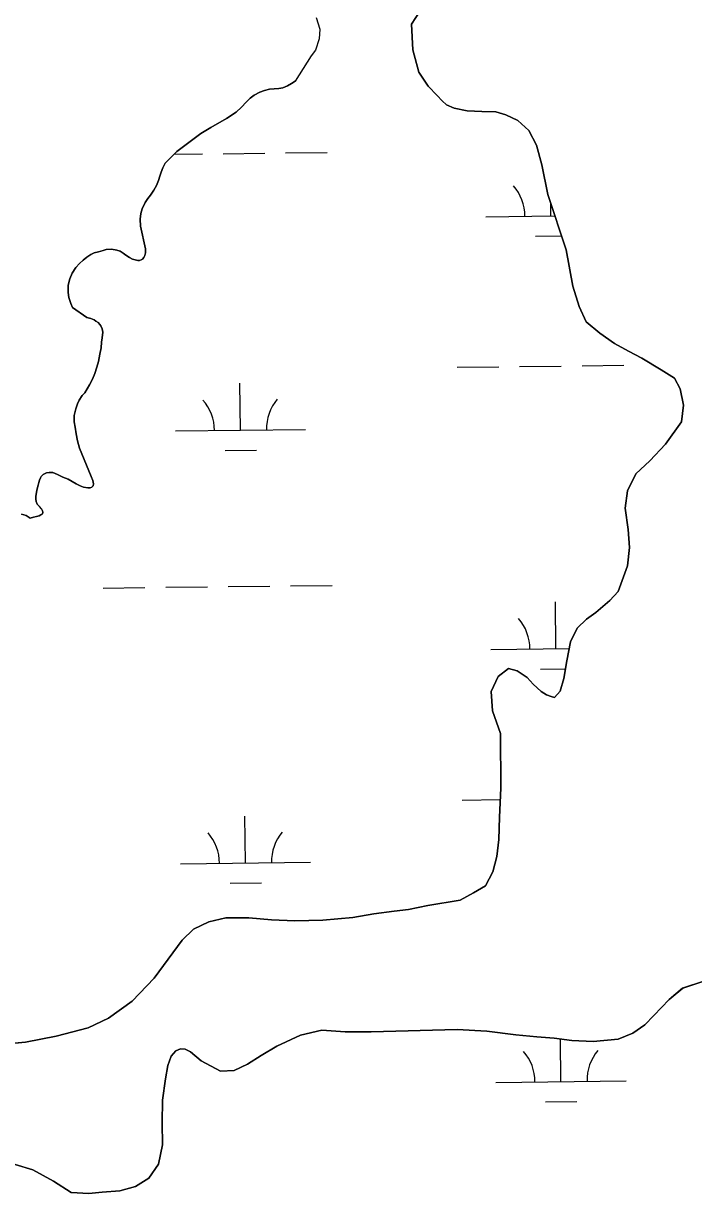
# Model space of a CAD drawing. Extents: x 3683613 to 3738215, y 469626 to 495384.
# Drawn here: x 3717378 to 3717893, y 488964 to 489863 of the extents above; entities that cross this region are included whole.
import ezdxf

# ---------------------------------------------------------------- set-up
doc = ezdxf.new("R2010")
doc.units = 0
doc.layers.add('V-TOPO-SHOR', color=7, linetype='Continuous')
doc.layers.add('V-WETL-SWMP', color=7, linetype='Continuous')

msp = doc.modelspace()

# ---------------------------------------------------------------- linework, layer by layer
at = {"layer": 'V-TOPO-SHOR'}
for points in [[(3717689.97, 489883.3), (3717676.58, 489862.65), (3717677.72, 489842.72), (3717682.31, 489825.64), (3717689.45, 489814.88), (3717696.43, 489807.71), (3717700.31, 489803.49), (3717703.54, 489800.42), (3717709.48, 489797.88), (3717719.39, 489796), (3717730.58, 489795.42), (3717741.39, 489795.22), (3717749.25, 489792.82), (3717758.27, 489788.63), (3717766.68, 489780.7), (3717772.65, 489769.67), (3717776.73, 489754.39), (3717781.48, 489731.65), (3717795.48, 489689.02), (3717800.52, 489661.14), (3717805.36, 489645.61), (3717810.96, 489633.8), (3717821.42, 489624.98), (3717832.66, 489617.2), (3717843.37, 489611.21), (3717853.56, 489605.74), (3717868.4, 489596.95), (3717878.72, 489590.57), (3717883.01, 489582.23), (3717885.65, 489569.65), (3717884.05, 489556.9), (3717871.8, 489539.86), (3717859.91, 489526.93), (3717849.03, 489516.84), (3717842.67, 489503.94), (3717840.94, 489490.68), (3717843.22, 489474.1), (3717844.07, 489460.22), (3717842.6, 489446.19), (3717835.37, 489426.6), (3717828.98, 489419.62), (3717818.36, 489410.3), (3717811.18, 489405.37), (3717803.89, 489398.39), (3717798.93, 489387.94), (3717796.05, 489373.14), (3717793.81, 489359.75), (3717790.78, 489349.95), (3717786.56, 489345.04), (3717783.99, 489345.8), (3717780.38, 489347.2), (3717776.25, 489349.75), (3717770.17, 489355.37), (3717765.64, 489360.36), (3717757.77, 489365.59)], [(3717603.28, 489867.68), (3717606.19, 489858.7), (3717605.58, 489851.27), (3717602.76, 489842.53), (3717599.53, 489838.08), (3717587.26, 489818.77)], [(3717439.6, 489688.56), (3717441.94, 489689.29), (3717445.99, 489689.51), (3717450.23, 489688.82), (3717452.71, 489687.98), (3717455.14, 489686.43), (3717457.17, 489684.94), (3717459.85, 489683.32), (3717462.21, 489682.03), (3717464.3, 489681.39), (3717466.19, 489681.01), (3717467.63, 489681.02), (3717468.93, 489681.41), (3717469.97, 489682.01), (3717470.95, 489683.25), (3717471.59, 489684.82), (3717472.1, 489686.72), (3717472.21, 489689.85), (3717468.4, 489707.25), (3717468.17, 489712.67), (3717468.67, 489716.91), (3717469.7, 489720.5), (3717472.02, 489725.54), (3717473.96, 489728.68), (3717475.97, 489731.17), (3717478.56, 489734.91), (3717480.56, 489738.64), (3717482.23, 489742.5), (3717483.2, 489745.63), (3717484.22, 489748.9), (3717485.51, 489752.17), (3717487.32, 489755.64), (3717496.21, 489764.56), (3717514.79, 489778.63), (3717522.47, 489783.04), (3717534.44, 489790.03), (3717541.78, 489794.96), (3717545.87, 489798.77), (3717549.44, 489802.57), (3717552.62, 489805.59), (3717555.74, 489807.96), (3717559.97, 489810.26), (3717563.55, 489811.59), (3717567.4, 489812.46), (3717570.98, 489812.74), (3717574.64, 489813.15), (3717577.63, 489813.69), (3717581.34, 489815.21), (3717584.46, 489817.05), (3717587.26, 489818.77)], [(3717376.83, 489486), (3717380.36, 489484.98), (3717383.5, 489482.84), (3717386.04, 489483.57), (3717388.32, 489484.11), (3717390.41, 489484.77), (3717391.84, 489485.37), (3717392.68, 489485.89), (3717393.01, 489486.22), (3717393.2, 489487.46), (3717393.12, 489488.51), (3717392.2, 489490.07), (3717390.63, 489491.82), (3717389.05, 489493.57), (3717388.19, 489495.59), (3717387.85, 489497.48), (3717387.84, 489499.5), (3717388.54, 489502.97), (3717389.05, 489505.38), (3717389.69, 489508.13), (3717390.26, 489510.41), (3717390.71, 489511.98), (3717391.42, 489513.94), (3717392.07, 489514.99), (3717393.56, 489516.43), (3717396.03, 489517.69), (3717398.25, 489518.09), (3717400.86, 489517.85), (3717404.52, 489516.36), (3717408.58, 489514.49), (3717412.83, 489512.76), (3717415.84, 489511.01), (3717418.79, 489509.2), (3717421.93, 489507.65), (3717424.48, 489506.69), (3717427.87, 489506.12), (3717429.76, 489506.26), (3717430.94, 489506.79), (3717431.91, 489507.84), (3717432.23, 489509.28), (3717431.62, 489511.75), (3717430.37, 489514.88), (3717421.38, 489536.56), (3717419.97, 489542.23), (3717418.97, 489547.57), (3717418.16, 489552.78), (3717417.41, 489557.02), (3717417.45, 489561.72), (3717418.73, 489566.82), (3717420.01, 489570.67), (3717421.11, 489573.49), (3717423.63, 489577.09), (3717425.58, 489579.12), (3717429.2, 489585.34), (3717431.52, 489589.79), (3717433.26, 489594.17), (3717434.8, 489599.01), (3717435.95, 489603.32), (3717437.16, 489608.94), (3717438.05, 489613.91), (3717438.48, 489618.02), (3717438.92, 489621.54), (3717439.35, 489625.72), (3717438.82, 489628.39), (3717437.89, 489630.8), (3717437.04, 489631.84), (3717435.79, 489633.14), (3717434.15, 489634.31), (3717432.71, 489635.28), (3717430.16, 489636.24), (3717427.02, 489637.21), (3717416.02, 489644.71), (3717414.89, 489647.84), (3717413.37, 489652.46), (3717412.76, 489656.44), (3717412.79, 489662.05), (3717413.94, 489666.69), (3717415.94, 489671.27), (3717418.66, 489675.4), (3717421.58, 489678.54), (3717424.37, 489681.23), (3717427.1, 489683.53), (3717430.08, 489685.57), (3717432.75, 489686.7), (3717436.08, 489687.63), (3717439.6, 489688.56)], [(3717757.77, 489365.59), (3717751.2, 489367.23), (3717743.13, 489361.27), (3717737.92, 489349.66), (3717738.77, 489334.88), (3717745.04, 489317.29), (3717745.4, 489275.49), (3717744.37, 489252.98), (3717743.69, 489235.87), (3717742.09, 489222.87), (3717739.19, 489211.15), (3717733.59, 489200.18), (3717724.23, 489194.99), (3717714.1, 489189.27), (3717689.3, 489185.28), (3717674.4, 489182.24), (3717663.34, 489180.76), (3717647.66, 489178.87), (3717631.47, 489175.96), (3717608.59, 489174.03), (3717586.85, 489173.4), (3717568.97, 489174.07), (3717551.73, 489175.78), (3717533.85, 489175.68), (3717520.88, 489172.65), (3717509.2, 489167.05), (3717500.37, 489158.64), (3717478.93, 489129.46), (3717461.92, 489111.74), (3717443.85, 489098.65), (3717428.2, 489091.24), (3717403.54, 489084.8), (3717379.9, 489080.17), (3717354.19, 489077.84)], [(3717372.06, 488986.1), (3717385.59, 488981.93), (3717401.45, 488973.4), (3717415.14, 488964.6), (3717428.77, 488963.78), (3717438.8, 488964.86), (3717452.56, 488965.97), (3717464.63, 488969.12), (3717474.88, 488975.74), (3717482.28, 488986.45), (3717485.29, 489001.26), (3717484.94, 489018.24), (3717485.36, 489035.6), (3717487.46, 489051.95), (3717489.33, 489062.25), (3717491.86, 489069.47), (3717495.44, 489073.47), (3717499.03, 489075.16), (3717502.64, 489074.8), (3717506.76, 489072.76), (3717515.03, 489065.86), (3717529.74, 489057.97), (3717540.28, 489058.28), (3717550.55, 489063.23), (3717561.19, 489069.84), (3717573.11, 489076.98), (3717591.32, 489085.57), (3717607.64, 489089.39), (3717625.65, 489088.21), (3717645.59, 489088.18), (3717711.82, 489089.96), (3717734.46, 489088.55), (3717756.73, 489085.84), (3717773.07, 489084.26), (3717786.33, 489083.17), (3717799.97, 489081.32), (3717816.18, 489080.63), (3717835.33, 489082.54), (3717846.63, 489087.1), (3717855.85, 489093.59), (3717862.89, 489100.7), (3717874.65, 489112.85), (3717885.03, 489121.66), (3717901.2, 489127.02)]]:
    msp.add_lwpolyline(points, dxfattribs=at)
at = {"layer": 'V-WETL-SWMP'}
for p, q in [((3717676.58, 489862.65), (3717689.97, 489883.3)), ((3717603.28, 489867.68), (3717606.19, 489858.7)), ((3717606.19, 489858.7), (3717605.58, 489851.27)), ((3717677.72, 489842.72), (3717676.58, 489862.65)), ((3717605.58, 489851.27), (3717602.76, 489842.53)), ((3717602.76, 489842.53), (3717599.53, 489838.08)), ((3717682.31, 489825.64), (3717677.72, 489842.72)), ((3717599.53, 489838.08), (3717587.26, 489818.77)), ((3717689.45, 489814.88), (3717682.31, 489825.64)), ((3717567.4, 489812.46), (3717563.55, 489811.59)), ((3717570.98, 489812.74), (3717567.4, 489812.46)), ((3717574.64, 489813.15), (3717570.98, 489812.74)), ((3717577.63, 489813.69), (3717574.64, 489813.15)), ((3717581.34, 489815.21), (3717577.63, 489813.69)), ((3717584.47, 489817.05), (3717581.34, 489815.21)), ((3717587.26, 489818.77), (3717584.47, 489817.05)), ((3717696.43, 489807.71), (3717689.45, 489814.88)), ((3717552.62, 489805.59), (3717549.44, 489802.57)), ((3717555.74, 489807.96), (3717552.62, 489805.59)), ((3717559.97, 489810.26), (3717555.74, 489807.96)), ((3717563.55, 489811.59), (3717559.97, 489810.26)), ((3717700.31, 489803.49), (3717696.43, 489807.71)), ((3717703.55, 489800.42), (3717700.31, 489803.49)), ((3717541.78, 489794.96), (3717534.44, 489790.03)), ((3717545.87, 489798.77), (3717541.78, 489794.96)), ((3717549.44, 489802.57), (3717545.87, 489798.77)), ((3717709.48, 489797.88), (3717703.55, 489800.42)), ((3717719.39, 489796), (3717709.48, 489797.88)), ((3717730.58, 489795.42), (3717719.39, 489796)), ((3717741.39, 489795.22), (3717730.58, 489795.42)), ((3717749.25, 489792.82), (3717741.39, 489795.22)), ((3717534.44, 489790.03), (3717522.47, 489783.04)), ((3717758.27, 489788.63), (3717749.25, 489792.82)), ((3717766.68, 489780.7), (3717758.27, 489788.63)), ((3717514.79, 489778.63), (3717496.21, 489764.56)), ((3717522.47, 489783.04), (3717514.79, 489778.63)), ((3717772.65, 489769.67), (3717766.68, 489780.7)), ((3717776.73, 489754.39), (3717772.65, 489769.67)), ((3717496.21, 489764.56), (3717487.32, 489755.64)), ((3717494.19, 489762.53), (3717515.89, 489762.79)), ((3717531.89, 489762.97), (3717563.89, 489763.34)), ((3717579.89, 489763.53), (3717611.88, 489763.9)), ((3717485.51, 489752.17), (3717484.22, 489748.9)), ((3717487.32, 489755.64), (3717485.51, 489752.17)), ((3717781.48, 489731.65), (3717776.73, 489754.39)), ((3717482.24, 489742.5), (3717480.56, 489738.64)), ((3717483.2, 489745.63), (3717482.24, 489742.5)), ((3717484.22, 489748.9), (3717483.2, 489745.63)), ((3717478.56, 489734.91), (3717475.97, 489731.17)), ((3717480.56, 489738.64), (3717478.56, 489734.91)), ((3717795.48, 489689.02), (3717781.48, 489731.65)), ((3717472.02, 489725.54), (3717469.7, 489720.5)), ((3717473.96, 489728.68), (3717472.02, 489725.54)), ((3717475.97, 489731.17), (3717473.96, 489728.68)), ((3717783.78, 489715.16), (3717783.66, 489725)), ((3717468.67, 489716.91), (3717468.17, 489712.66)), ((3717469.7, 489720.5), (3717468.67, 489716.91)), ((3717733.78, 489714.58), (3717786.88, 489715.19)), ((3717468.17, 489712.66), (3717468.4, 489707.25)), ((3717468.4, 489707.25), (3717472.21, 489689.85)), ((3717771.96, 489699.59), (3717791.93, 489699.82)), ((3717432.75, 489686.7), (3717430.09, 489685.57)), ((3717436.08, 489687.63), (3717432.75, 489686.7)), ((3717439.6, 489688.56), (3717436.08, 489687.63)), ((3717441.94, 489689.29), (3717439.6, 489688.56)), ((3717445.99, 489689.51), (3717441.94, 489689.29)), ((3717450.23, 489688.81), (3717445.99, 489689.51)), ((3717452.71, 489687.98), (3717450.23, 489688.81)), ((3717455.14, 489686.43), (3717452.71, 489687.98)), ((3717457.17, 489684.94), (3717455.14, 489686.43)), ((3717472.1, 489686.72), (3717471.59, 489684.82)), ((3717472.21, 489689.85), (3717472.1, 489686.72)), ((3717800.52, 489661.14), (3717795.48, 489689.02)), ((3717421.58, 489678.54), (3717418.66, 489675.4)), ((3717424.37, 489681.23), (3717421.58, 489678.54)), ((3717427.09, 489683.53), (3717424.37, 489681.23)), ((3717430.09, 489685.57), (3717427.09, 489683.53)), ((3717459.85, 489683.32), (3717457.17, 489684.94)), ((3717462.21, 489682.03), (3717459.85, 489683.32)), ((3717464.3, 489681.39), (3717462.21, 489682.03)), ((3717466.19, 489681.01), (3717464.3, 489681.39)), ((3717467.63, 489681.01), (3717466.19, 489681.01)), ((3717468.93, 489681.41), (3717467.63, 489681.01)), ((3717469.97, 489682.01), (3717468.93, 489681.41)), ((3717470.95, 489683.25), (3717469.97, 489682.01)), ((3717471.59, 489684.82), (3717470.95, 489683.25)), ((3717415.94, 489671.27), (3717413.94, 489666.69)), ((3717418.66, 489675.4), (3717415.94, 489671.27)), ((3717412.79, 489662.05), (3717412.76, 489656.44)), ((3717413.94, 489666.69), (3717412.79, 489662.05)), ((3717805.36, 489645.6), (3717800.52, 489661.14)), ((3717412.76, 489656.44), (3717413.37, 489652.46)), ((3717413.37, 489652.46), (3717414.89, 489647.84)), ((3717414.89, 489647.84), (3717416.02, 489644.71)), ((3717416.02, 489644.71), (3717427.02, 489637.2)), ((3717810.96, 489633.8), (3717805.36, 489645.6)), ((3717427.02, 489637.2), (3717430.16, 489636.24)), ((3717430.16, 489636.24), (3717432.71, 489635.28)), ((3717432.71, 489635.28), (3717434.15, 489634.31)), ((3717434.15, 489634.31), (3717435.79, 489633.14)), ((3717435.79, 489633.14), (3717437.04, 489631.84)), ((3717821.42, 489624.98), (3717810.96, 489633.8)), ((3717437.04, 489631.84), (3717437.89, 489630.8)), ((3717437.89, 489630.8), (3717438.82, 489628.39)), ((3717438.82, 489628.39), (3717439.35, 489625.72)), ((3717439.35, 489625.72), (3717438.92, 489621.54)), ((3717832.66, 489617.2), (3717821.42, 489624.98)), ((3717438.48, 489618.02), (3717438.05, 489613.9)), ((3717438.92, 489621.54), (3717438.48, 489618.02)), ((3717843.37, 489611.21), (3717832.66, 489617.2)), ((3717437.16, 489608.94), (3717435.95, 489603.32)), ((3717438.05, 489613.9), (3717437.16, 489608.94)), ((3717853.56, 489605.74), (3717843.37, 489611.21)), ((3717868.4, 489596.95), (3717853.56, 489605.74)), ((3717434.8, 489599.01), (3717433.26, 489594.17)), ((3717435.95, 489603.32), (3717434.8, 489599.01)), ((3717711.72, 489598.88), (3717743.72, 489599.25)), ((3717759.72, 489599.44), (3717791.71, 489599.81)), ((3717807.71, 489600), (3717839.71, 489600.37)), ((3717878.72, 489590.57), (3717868.4, 489596.95)), ((3717431.52, 489589.79), (3717429.2, 489585.34)), ((3717433.26, 489594.17), (3717431.52, 489589.79)), ((3717883.01, 489582.23), (3717878.72, 489590.57)), ((3717425.58, 489579.12), (3717423.63, 489577.09)), ((3717429.2, 489585.34), (3717425.58, 489579.12)), ((3717545.21, 489550.51), (3717544.79, 489586.51)), ((3717885.65, 489569.64), (3717883.01, 489582.23)), ((3717420.01, 489570.67), (3717418.73, 489566.82)), ((3717421.11, 489573.49), (3717420.01, 489570.67)), ((3717423.63, 489577.09), (3717421.11, 489573.49)), ((3717884.05, 489556.9), (3717885.65, 489569.64)), ((3717417.45, 489561.72), (3717417.41, 489557.02)), ((3717418.73, 489566.82), (3717417.45, 489561.72)), ((3717417.41, 489557.02), (3717418.16, 489552.78)), ((3717418.16, 489552.78), (3717418.97, 489547.57)), ((3717871.8, 489539.86), (3717884.05, 489556.9)), ((3717418.97, 489547.57), (3717419.98, 489542.22)), ((3717495.21, 489549.93), (3717595.2, 489551.09)), ((3717419.98, 489542.22), (3717421.38, 489536.55)), ((3717421.38, 489536.55), (3717430.37, 489514.88)), ((3717533.39, 489534.94), (3717557.39, 489535.22)), ((3717859.91, 489526.93), (3717871.8, 489539.86)), ((3717849.03, 489516.84), (3717859.91, 489526.93)), ((3717393.56, 489516.43), (3717392.07, 489514.99)), ((3717396.03, 489517.69), (3717393.56, 489516.43)), ((3717398.25, 489518.09), (3717396.03, 489517.69)), ((3717400.86, 489517.85), (3717398.25, 489518.09)), ((3717404.52, 489516.36), (3717400.86, 489517.85)), ((3717408.58, 489514.49), (3717404.52, 489516.36)), ((3717842.67, 489503.94), (3717849.03, 489516.84)), ((3717389.69, 489508.13), (3717389.05, 489505.38)), ((3717390.26, 489510.41), (3717389.69, 489508.13)), ((3717390.71, 489511.98), (3717390.26, 489510.41)), ((3717391.42, 489513.94), (3717390.71, 489511.98)), ((3717392.07, 489514.99), (3717391.42, 489513.94)), ((3717412.83, 489512.76), (3717408.58, 489514.49)), ((3717415.84, 489511.01), (3717412.83, 489512.76)), ((3717418.79, 489509.2), (3717415.84, 489511.01)), ((3717421.93, 489507.65), (3717418.79, 489509.2)), ((3717424.48, 489506.69), (3717421.93, 489507.65)), ((3717427.87, 489506.12), (3717424.48, 489506.69)), ((3717430.94, 489506.79), (3717429.76, 489506.26)), ((3717430.37, 489514.88), (3717431.63, 489511.75)), ((3717431.91, 489507.84), (3717430.94, 489506.79)), ((3717431.63, 489511.75), (3717432.23, 489509.27)), ((3717432.23, 489509.27), (3717431.91, 489507.84)), ((3717388.54, 489502.97), (3717387.84, 489499.5)), ((3717387.84, 489499.5), (3717387.86, 489497.48)), ((3717387.86, 489497.48), (3717388.19, 489495.59)), ((3717389.05, 489505.38), (3717388.54, 489502.97)), ((3717429.76, 489506.26), (3717427.87, 489506.12)), ((3717840.94, 489490.68), (3717842.67, 489503.94)), ((3717388.19, 489495.59), (3717389.05, 489493.57)), ((3717389.05, 489493.57), (3717392.2, 489490.07)), ((3717392.2, 489490.07), (3717393.13, 489488.5)), ((3717393.13, 489488.5), (3717393.2, 489487.46)), ((3717843.22, 489474.1), (3717840.94, 489490.68)), ((3717380.36, 489484.98), (3717376.83, 489486)), ((3717383.5, 489482.84), (3717380.36, 489484.98)), ((3717386.04, 489483.57), (3717383.5, 489482.84)), ((3717388.32, 489484.11), (3717386.04, 489483.57)), ((3717390.41, 489484.77), (3717388.32, 489484.11)), ((3717391.84, 489485.37), (3717390.41, 489484.77)), ((3717392.68, 489485.89), (3717391.84, 489485.37)), ((3717393.01, 489486.22), (3717392.68, 489485.89)), ((3717393.2, 489487.46), (3717393.01, 489486.22)), ((3717844.07, 489460.22), (3717843.22, 489474.1)), ((3717842.6, 489446.19), (3717844.07, 489460.22)), ((3717835.38, 489426.6), (3717842.6, 489446.19)), ((3717439.77, 489429.2), (3717471.77, 489429.58)), ((3717487.76, 489429.76), (3717519.76, 489430.13)), ((3717535.76, 489430.32), (3717567.76, 489430.69)), ((3717583.76, 489430.88), (3717615.76, 489431.25)), ((3717828.98, 489419.62), (3717835.38, 489426.6)), ((3717787.65, 489382.51), (3717787.23, 489418.5)), ((3717818.36, 489410.3), (3717828.98, 489419.62)), ((3717811.18, 489405.37), (3717818.36, 489410.3)), ((3717803.89, 489398.39), (3717811.18, 489405.37)), ((3717798.93, 489387.94), (3717803.89, 489398.39)), ((3717737.65, 489381.92), (3717797.9, 489382.62)), ((3717796.05, 489373.13), (3717798.93, 489387.94)), ((3717793.81, 489359.75), (3717796.05, 489373.13)), ((3717743.13, 489361.27), (3717751.2, 489367.23)), ((3717751.2, 489367.23), (3717757.77, 489365.59)), ((3717757.77, 489365.59), (3717765.64, 489360.36)), ((3717775.83, 489366.94), (3717795.05, 489367.16)), ((3717737.92, 489349.66), (3717743.13, 489361.27)), ((3717765.64, 489360.36), (3717770.17, 489355.37)), ((3717770.17, 489355.37), (3717776.25, 489349.75)), ((3717790.78, 489349.95), (3717793.81, 489359.75)), ((3717738.77, 489334.88), (3717737.92, 489349.66)), ((3717776.25, 489349.75), (3717780.38, 489347.2)), ((3717780.38, 489347.2), (3717783.99, 489345.8)), ((3717783.99, 489345.8), (3717786.56, 489345.04)), ((3717786.56, 489345.04), (3717790.78, 489349.95)), ((3717745.04, 489317.29), (3717738.77, 489334.88)), ((3717745.4, 489275.49), (3717745.04, 489317.29)), ((3717744.37, 489252.98), (3717745.4, 489275.49)), ((3717715.59, 489266.23), (3717744.99, 489266.57)), ((3717549.08, 489217.86), (3717548.66, 489253.85)), ((3717743.69, 489235.87), (3717744.37, 489252.98)), ((3717742.09, 489222.87), (3717743.69, 489235.87)), ((3717739.19, 489211.15), (3717742.09, 489222.87)), ((3717499.08, 489217.27), (3717599.07, 489218.44)), ((3717733.59, 489200.18), (3717739.19, 489211.15)), ((3717537.26, 489202.29), (3717561.26, 489202.57)), ((3717714.1, 489189.27), (3717724.23, 489194.99)), ((3717724.23, 489194.99), (3717733.59, 489200.18)), ((3717674.4, 489182.24), (3717689.3, 489185.28)), ((3717689.3, 489185.28), (3717714.1, 489189.27)), ((3717520.88, 489172.65), (3717533.85, 489175.68)), ((3717533.85, 489175.68), (3717551.73, 489175.78)), ((3717551.73, 489175.78), (3717568.97, 489174.07)), ((3717568.97, 489174.07), (3717586.86, 489173.4)), ((3717586.86, 489173.4), (3717608.59, 489174.03)), ((3717608.59, 489174.03), (3717631.47, 489175.96)), ((3717631.47, 489175.96), (3717647.66, 489178.87)), ((3717647.66, 489178.87), (3717663.34, 489180.76)), ((3717663.34, 489180.76), (3717674.4, 489182.24)), ((3717500.38, 489158.64), (3717509.2, 489167.05)), ((3717509.2, 489167.05), (3717520.88, 489172.65)), ((3717478.93, 489129.46), (3717500.38, 489158.64)), ((3717461.92, 489111.74), (3717478.93, 489129.46)), ((3717885.02, 489121.66), (3717874.65, 489112.85)), ((3717901.2, 489127.02), (3717885.02, 489121.66)), ((3717443.85, 489098.65), (3717461.92, 489111.74)), ((3717874.65, 489112.85), (3717862.89, 489100.7)), ((3717428.2, 489091.24), (3717443.85, 489098.65)), ((3717855.85, 489093.59), (3717846.63, 489087.1)), ((3717862.89, 489100.7), (3717855.85, 489093.59)), ((3717379.9, 489080.17), (3717403.54, 489084.8)), ((3717403.54, 489084.8), (3717428.2, 489091.24)), ((3717591.33, 489085.57), (3717573.11, 489076.98)), ((3717607.64, 489089.39), (3717591.33, 489085.57)), ((3717625.65, 489088.2), (3717607.64, 489089.39)), ((3717645.59, 489088.19), (3717625.65, 489088.2)), ((3717711.82, 489089.96), (3717645.59, 489088.19)), ((3717734.46, 489088.54), (3717711.82, 489089.96)), ((3717756.73, 489085.84), (3717734.46, 489088.54)), ((3717773.07, 489084.26), (3717756.73, 489085.84)), ((3717786.33, 489083.17), (3717773.07, 489084.26)), ((3717846.63, 489087.1), (3717835.33, 489082.54)), ((3717354.19, 489077.84), (3717379.9, 489080.17)), ((3717499.03, 489075.16), (3717495.44, 489073.47)), ((3717502.64, 489074.8), (3717499.03, 489075.16)), ((3717506.76, 489072.76), (3717502.64, 489074.8)), ((3717573.11, 489076.98), (3717561.19, 489069.84)), ((3717799.97, 489081.32), (3717786.33, 489083.17)), ((3717791.52, 489049.85), (3717791.14, 489082.52)), ((3717816.18, 489080.63), (3717799.97, 489081.32)), ((3717835.33, 489082.54), (3717816.18, 489080.63)), ((3717491.86, 489069.46), (3717489.33, 489062.25)), ((3717495.44, 489073.47), (3717491.86, 489069.46)), ((3717515.03, 489065.86), (3717506.76, 489072.76)), ((3717529.74, 489057.97), (3717515.03, 489065.86)), ((3717561.19, 489069.84), (3717550.55, 489063.23)), ((3717489.33, 489062.25), (3717487.46, 489051.95)), ((3717540.28, 489058.28), (3717529.74, 489057.97)), ((3717550.55, 489063.23), (3717540.28, 489058.28)), ((3717487.46, 489051.95), (3717485.36, 489035.6)), ((3717741.52, 489049.27), (3717841.52, 489050.43)), ((3717485.36, 489035.6), (3717484.94, 489018.23)), ((3717779.7, 489034.28), (3717803.7, 489034.56)), ((3717484.94, 489018.23), (3717485.29, 489001.26)), ((3717485.29, 489001.26), (3717482.28, 488986.45)), ((3717385.59, 488981.93), (3717372.06, 488986.1)), ((3717482.28, 488986.45), (3717474.88, 488975.73)), ((3717401.45, 488973.4), (3717385.59, 488981.93)), ((3717415.14, 488964.6), (3717401.45, 488973.4)), ((3717464.63, 488969.12), (3717452.56, 488965.97)), ((3717474.88, 488975.73), (3717464.63, 488969.12)), ((3717428.77, 488963.78), (3717415.14, 488964.6)), ((3717438.8, 488964.86), (3717428.77, 488963.78)), ((3717452.56, 488965.97), (3717438.8, 488964.86))]:
    msp.add_line(p, q, dxfattribs=at)
for centre, start, end in [((3717728.53, 489714.99), 359.89486, 41.43852), ((3717489.96, 489550.34), 359.89486, 41.43852), ((3717600.44, 489551.63), 139.89486, 181.43852), ((3717732.41, 489382.34), 359.89486, 41.43852), ((3717493.83, 489217.69), 359.89486, 41.43852), ((3717604.31, 489218.97), 139.89486, 181.43852), ((3717736.28, 489049.68), 359.89486, 41.43852), ((3717846.75, 489050.97), 139.89486, 181.43852)]:
    msp.add_arc(centre, 35.25, start, end, dxfattribs=at)

doc.saveas('drawing.dxf')
